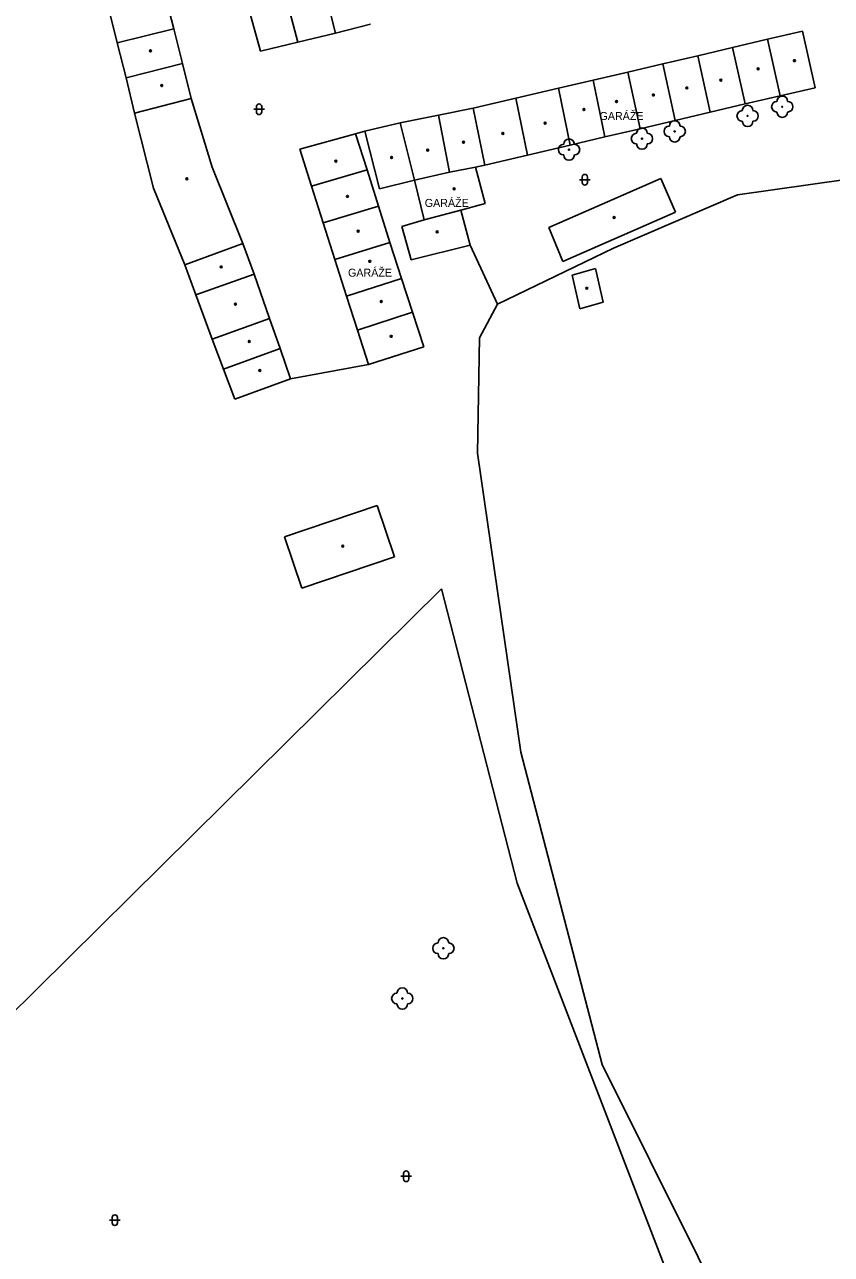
# Model space of a CAD drawing. Extents: x -600309 to -598967, y -1161267 to -1160292.
# Drawn here: x -599269.1 to -599193.4, y -1160865.5 to -1160750.2 of the extents above; entities that cross this region are included whole.
import ezdxf

# ---------------------------------------------------------------- set-up
doc = ezdxf.new("R2010")
doc.units = 0
for name, color, linetype in [('Level 11', 7, 'Continuous'), ('Level 22', 7, 'Continuous'), ('Level 36', 7, 'Continuous'), ('Level 39', 7, 'Continuous'), ('Level 41', 7, 'Continuous'), ('Level 5', 7, 'Continuous'), ('Level 51', 7, 'Continuous'), ('Level 52', 7, 'Continuous')]:
    doc.layers.add(name, color=color, linetype=linetype)

msp = doc.modelspace()

# ---------------------------------------------------------------- linework, layer by layer
at = {"layer": 'Level 11'}
for points in [[(-599237.19, -1160760.24), (-599238.07, -1160760.48)], [(-599224.76, -1160776.46), (-599227.32, -1160770.92)], [(-599236.85, -1160782.11), (-599244.17, -1160783.45)]]:
    msp.add_lwpolyline(points, dxfattribs=at)
at = {"layer": 'Level 22'}
for centre in [(-599198.05, -1160757.95), (-599201.3, -1160758.81), (-599211.21, -1160760.94), (-599208.14, -1160760.26), (-599218.05, -1160761.97), (-599229.84, -1160836.83), (-599233.69, -1160841.54)]:
    msp.add_circle(centre, 0.05, dxfattribs=at)
for centre, start, end in [((-599198.55, -1160757.95), 90, 270), ((-599198.05, -1160757.45), 0, 180), ((-599197.55, -1160757.95), 270, 90), ((-599201.8, -1160758.81), 90, 270), ((-599201.3, -1160758.31), 0, 180), ((-599200.8, -1160758.81), 270, 90), ((-599198.05, -1160758.45), 180, 0), ((-599208.64, -1160760.26), 90, 270), ((-599208.14, -1160759.76), 0, 180), ((-599207.64, -1160760.26), 270, 90), ((-599201.3, -1160759.31), 180, 0), ((-599211.71, -1160760.94), 90, 270), ((-599211.21, -1160760.44), 0, 180), ((-599210.71, -1160760.94), 270, 90), ((-599208.14, -1160760.76), 180, 0), ((-599218.55, -1160761.97), 90, 270), ((-599218.05, -1160761.47), 0, 180), ((-599217.55, -1160761.97), 270, 90), ((-599211.21, -1160761.44), 180, 0), ((-599218.05, -1160762.47), 180, 0), ((-599229.84, -1160836.33), 0, 180), ((-599230.34, -1160836.83), 90, 270), ((-599229.34, -1160836.83), 270, 90), ((-599229.84, -1160837.33), 180, 0), ((-599234.19, -1160841.54), 90, 270), ((-599233.69, -1160841.04), 0, 180), ((-599233.19, -1160841.54), 270, 90), ((-599233.69, -1160842.04), 180, 0)]:
    msp.add_arc(centre, 0.5, start, end, dxfattribs=at)
at = {"layer": 'Level 36'}
for p, q in [((-599247.626, -1160758.186), (-599246.626, -1160758.186)), ((-599247.376, -1160757.936), (-599247.376, -1160758.436)), ((-599246.876, -1160757.936), (-599246.876, -1160758.436)), ((-599217.066, -1160764.786), (-599216.066, -1160764.786)), ((-599216.816, -1160764.536), (-599216.816, -1160765.036)), ((-599216.316, -1160764.536), (-599216.316, -1160765.036)), ((-599233.826, -1160858.206), (-599232.826, -1160858.206)), ((-599233.576, -1160857.956), (-599233.576, -1160858.456)), ((-599233.076, -1160857.956), (-599233.076, -1160858.456)), ((-599261.156, -1160862.316), (-599260.156, -1160862.316)), ((-599260.906, -1160862.066), (-599260.906, -1160862.566)), ((-599260.406, -1160862.066), (-599260.406, -1160862.566))]:
    msp.add_line(p, q, dxfattribs=at)
for centre, start, end in [((-599247.1257, -1160757.9363), 0, 180), ((-599247.1257, -1160758.4363), 180, 0), ((-599216.5657, -1160764.5363), 0, 180), ((-599216.5657, -1160765.0363), 180, 0), ((-599233.3257, -1160857.9563), 0, 180), ((-599233.3257, -1160858.4563), 180, 0), ((-599260.6557, -1160862.0663), 0, 180), ((-599260.6557, -1160862.5663), 180, 0)]:
    msp.add_arc(centre, 0.25, start, end, dxfattribs=at)
at = {"layer": 'Level 39'}
for centre, radius in [((-599257.31, -1160752.71), 0.09), ((-599257.31, -1160752.71), 0.0398), ((-599196.9099, -1160753.63), 0.09), ((-599196.9099, -1160753.63), 0.0398), ((-599200.32, -1160754.4), 0.09), ((-599200.32, -1160754.4), 0.0398), ((-599256.26, -1160755.9699), 0.09), ((-599256.26, -1160755.9699), 0.0398), ((-599206.99, -1160756.19), 0.09), ((-599206.99, -1160756.19), 0.0398), ((-599203.81, -1160755.45), 0.09), ((-599203.81, -1160755.45), 0.0398), ((-599213.59, -1160757.4699), 0.09), ((-599213.59, -1160757.4699), 0.0398), ((-599210.14, -1160756.85), 0.09), ((-599210.14, -1160756.85), 0.0398), ((-599216.65, -1160758.2199), 0.09), ((-599216.65, -1160758.2199), 0.0398), ((-599220.3, -1160759.48), 0.09), ((-599220.3, -1160759.48), 0.0398), ((-599224.25, -1160760.45), 0.09), ((-599224.25, -1160760.45), 0.0398), ((-599231.31, -1160762.01), 0.09), ((-599231.31, -1160762.01), 0.0398), ((-599227.94, -1160761.27), 0.09), ((-599227.94, -1160761.27), 0.0398), ((-599239.92, -1160763.05), 0.09), ((-599239.92, -1160763.05), 0.0398), ((-599234.69, -1160762.7), 0.09), ((-599234.69, -1160762.7), 0.0398), ((-599253.89, -1160764.7), 0.09), ((-599253.89, -1160764.7), 0.0398), ((-599228.83, -1160765.65), 0.09), ((-599238.84, -1160766.35), 0.09), ((-599238.84, -1160766.35), 0.0398), ((-599228.83, -1160765.65), 0.0398), ((-599213.82, -1160768.33), 0.09), ((-599213.82, -1160768.33), 0.0398), ((-599237.83, -1160769.61), 0.09), ((-599237.83, -1160769.61), 0.0398), ((-599230.4099, -1160769.68), 0.09), ((-599230.4099, -1160769.68), 0.0398), ((-599236.74, -1160772.44), 0.09), ((-599236.74, -1160772.44), 0.0398), ((-599250.67, -1160772.9699), 0.09), ((-599250.67, -1160772.9699), 0.0398), ((-599216.39, -1160774.9699), 0.09), ((-599216.39, -1160774.9699), 0.0398), ((-599249.35, -1160776.46), 0.09), ((-599249.35, -1160776.46), 0.0398), ((-599235.6599, -1160776.21), 0.09), ((-599235.6599, -1160776.21), 0.0398), ((-599234.73, -1160779.4699), 0.09), ((-599248.04, -1160779.95), 0.09), ((-599248.04, -1160779.95), 0.0398), ((-599234.73, -1160779.4699), 0.0398), ((-599247.06, -1160782.67), 0.09), ((-599247.06, -1160782.67), 0.0398), ((-599239.28, -1160799.13), 0.09), ((-599239.28, -1160799.13), 0.0398)]:
    msp.add_circle(centre, radius, dxfattribs=at)
at = {"layer": 'Level 5'}
for points in [[(-599241.34, -1160745.54), (-599239.96, -1160751.06)], [(-599243.48, -1160751.9), (-599244.92, -1160746.42)], [(-599255.95, -1160747.36), (-599255.13, -1160750.64)], [(-599247, -1160752.74), (-599248.49, -1160747.3)], [(-599260.42, -1160751.96), (-599261.24, -1160748.68)], [(-599236.67, -1160750.2199), (-599239.96, -1160751.06)], [(-599260.42, -1160751.96), (-599255.13, -1160750.64)], [(-599255.13, -1160750.64), (-599254.31, -1160753.9099)], [(-599243.48, -1160751.9), (-599239.96, -1160751.06)], [(-599202.71, -1160752.4), (-599199.43, -1160751.63)], [(-599199.43, -1160751.63), (-599196.15, -1160750.86)], [(-599199.43, -1160751.63), (-599198.25, -1160756.94)], [(-599196.15, -1160750.86), (-599194.95, -1160756.19)], [(-599259.6, -1160755.24), (-599260.42, -1160751.96)], [(-599243.48, -1160751.9), (-599247, -1160752.74)], [(-599205.98, -1160753.17), (-599202.71, -1160752.4)], [(-599202.71, -1160752.4), (-599201.53, -1160757.69)], [(-599259.6, -1160755.24), (-599254.31, -1160753.9099)], [(-599254.31, -1160753.9099), (-599253.49, -1160757.19)], [(-599212.52, -1160754.7), (-599209.25, -1160753.93)], [(-599209.25, -1160753.93), (-599205.98, -1160753.17)], [(-599208.11, -1160759.24), (-599209.25, -1160753.93)], [(-599205.98, -1160753.17), (-599204.82, -1160758.46)], [(-599215.79, -1160755.46), (-599212.52, -1160754.7)], [(-599211.39, -1160760.01), (-599212.52, -1160754.7)], [(-599258.81, -1160758.56), (-599259.6, -1160755.24)], [(-599223.04, -1160757.15), (-599219.05, -1160756.2199)], [(-599219.05, -1160756.2199), (-599215.79, -1160755.46)], [(-599217.95, -1160761.55), (-599219.05, -1160756.2199)], [(-599215.79, -1160755.46), (-599214.68, -1160760.78)], [(-599194.95, -1160756.19), (-599198.25, -1160756.94)], [(-599258.81, -1160758.56), (-599253.49, -1160757.19)], [(-599253.49, -1160757.19), (-599251.52, -1160763.62)], [(-599227.03, -1160758.08), (-599223.04, -1160757.15)], [(-599223.04, -1160757.15), (-599221.95, -1160762.49)], [(-599198.25, -1160756.94), (-599201.53, -1160757.69)], [(-599257.02, -1160765.57), (-599258.81, -1160758.56)], [(-599230.31, -1160758.74), (-599227.03, -1160758.08)], [(-599225.96, -1160763.43), (-599227.03, -1160758.08)], [(-599204.82, -1160758.46), (-599208.11, -1160759.24)], [(-599201.53, -1160757.69), (-599204.82, -1160758.46)], [(-599237.19, -1160760.24), (-599233.9, -1160759.45)], [(-599233.9, -1160759.45), (-599230.31, -1160758.74)], [(-599232.55, -1160764.82), (-599233.9, -1160759.45)], [(-599230.31, -1160758.74), (-599229.25, -1160764.08)], [(-599208.11, -1160759.24), (-599211.39, -1160760.01)], [(-599243.3, -1160761.93), (-599238.07, -1160760.48)], [(-599237, -1160763.87), (-599238.07, -1160760.48)], [(-599235.83, -1160765.64), (-599237.19, -1160760.24)], [(-599214.68, -1160760.78), (-599217.95, -1160761.55)], [(-599211.39, -1160760.01), (-599214.68, -1160760.78)], [(-599243.3, -1160761.93), (-599242.21, -1160765.38)], [(-599217.95, -1160761.55), (-599221.95, -1160762.49)], [(-599221.95, -1160762.49), (-599225.96, -1160763.43)], [(-599251.52, -1160763.62), (-599248.64, -1160770.77)], [(-599237, -1160763.87), (-599242.21, -1160765.38)], [(-599235.92, -1160767.26), (-599237, -1160763.87)], [(-599229.25, -1160764.08), (-599232.55, -1160764.82)], [(-599226.83, -1160763.6), (-599229.25, -1160764.08)], [(-599225.96, -1160763.43), (-599226.83, -1160763.6)], [(-599226.83, -1160763.6), (-599225.93, -1160767.01)], [(-599254.08, -1160772.77), (-599257.02, -1160765.57)], [(-599242.21, -1160765.38), (-599241.12, -1160768.82)], [(-599232.55, -1160764.82), (-599235.83, -1160765.64)], [(-599231.63, -1160768.55), (-599232.55, -1160764.82)], [(-599219.94, -1160769.27), (-599209.45, -1160764.68)], [(-599209.45, -1160764.68), (-599208.07, -1160767.82)], [(-599241.12, -1160768.82), (-599235.92, -1160767.26)], [(-599234.85, -1160770.6599), (-599235.92, -1160767.26)], [(-599231.63, -1160768.55), (-599228.19, -1160767.63)], [(-599225.93, -1160767.01), (-599228.19, -1160767.63)], [(-599228.19, -1160767.63), (-599227.32, -1160770.92)], [(-599208.07, -1160767.82), (-599218.64, -1160772.46)], [(-599241.12, -1160768.82), (-599240.02, -1160772.26)], [(-599233.74, -1160769.17), (-599231.63, -1160768.55)], [(-599232.87, -1160772.3), (-599233.74, -1160769.17)], [(-599218.64, -1160772.46), (-599219.94, -1160769.27)], [(-599254.08, -1160772.77), (-599248.64, -1160770.77)], [(-599248.64, -1160770.77), (-599247.6, -1160773.63)], [(-599240.02, -1160772.26), (-599234.85, -1160770.6599)], [(-599234.85, -1160770.6599), (-599233.77, -1160774.05)], [(-599227.32, -1160770.92), (-599232.87, -1160772.3)], [(-599238.93, -1160775.71), (-599240.02, -1160772.26)], [(-599253.05, -1160775.59), (-599254.08, -1160772.77)], [(-599253.05, -1160775.59), (-599247.6, -1160773.63)], [(-599247.6, -1160773.63), (-599246.15, -1160777.79)], [(-599233.77, -1160774.05), (-599238.93, -1160775.71)], [(-599233.77, -1160774.05), (-599232.74, -1160777.21)], [(-599251.51, -1160779.73), (-599253.05, -1160775.59)], [(-599237.9, -1160778.88), (-599238.93, -1160775.71)], [(-599251.51, -1160779.73), (-599246.15, -1160777.79)], [(-599246.15, -1160777.79), (-599245.1599, -1160780.62)], [(-599237.9, -1160778.88), (-599232.74, -1160777.21)], [(-599232.74, -1160777.21), (-599231.67, -1160780.44)], [(-599236.85, -1160782.11), (-599237.9, -1160778.88)], [(-599250.46, -1160782.54), (-599251.51, -1160779.73)], [(-599231.67, -1160780.44), (-599236.85, -1160782.11)], [(-599250.46, -1160782.54), (-599245.1599, -1160780.62)], [(-599245.1599, -1160780.62), (-599244.17, -1160783.45)], [(-599249.4099, -1160785.35), (-599250.46, -1160782.54)], [(-599244.17, -1160783.45), (-599249.4099, -1160785.35)]]:
    msp.add_lwpolyline(points, dxfattribs=at)
at = {"layer": 'Level 51'}
for points in [[(-599191.88, -1160764.74), (-599202.26, -1160766.2)], [(-599202.26, -1160766.2), (-599213.89, -1160771.2)], [(-599213.89, -1160771.2), (-599224.76, -1160776.46)], [(-599224.76, -1160776.46), (-599226.46, -1160779.61)], [(-599226.46, -1160779.61), (-599226.63, -1160790.42)], [(-599226.63, -1160790.42), (-599222.56, -1160818.46)], [(-599270.84, -1160843.5), (-599230, -1160803.14)], [(-599230, -1160803.14), (-599222.9099, -1160830.7199)], [(-599222.56, -1160818.46), (-599214.95, -1160847.74)], [(-599203.12, -1160882.13), (-599222.9099, -1160830.7199)], [(-599214.95, -1160847.74), (-599196.93, -1160883.84)]]:
    msp.add_lwpolyline(points, dxfattribs=at)
at = {"layer": 'Level 52'}
for points in [[(-599217.77, -1160773.74), (-599215.57, -1160773.12)], [(-599215.57, -1160773.12), (-599214.84, -1160776.27)], [(-599217.04, -1160776.88), (-599217.77, -1160773.74)], [(-599214.84, -1160776.27), (-599217.04, -1160776.88)], [(-599244.75, -1160798.27), (-599236.06, -1160795.33)], [(-599236.06, -1160795.33), (-599234.43, -1160800.13)], [(-599243.12, -1160803.08), (-599244.75, -1160798.27)], [(-599234.43, -1160800.13), (-599243.12, -1160803.08)]]:
    msp.add_lwpolyline(points, dxfattribs=at)

# ---------------------------------------------------------------- texts
at = {"layer": 'Level 41'}
for p in [(-599215.19, -1160759.19), (-599231.58, -1160767.34), (-599238.78, -1160773.88)]:
    msp.add_text('GARÁŽE', height=0.75, dxfattribs=at).set_placement(p)

doc.saveas('drawing.dxf')
